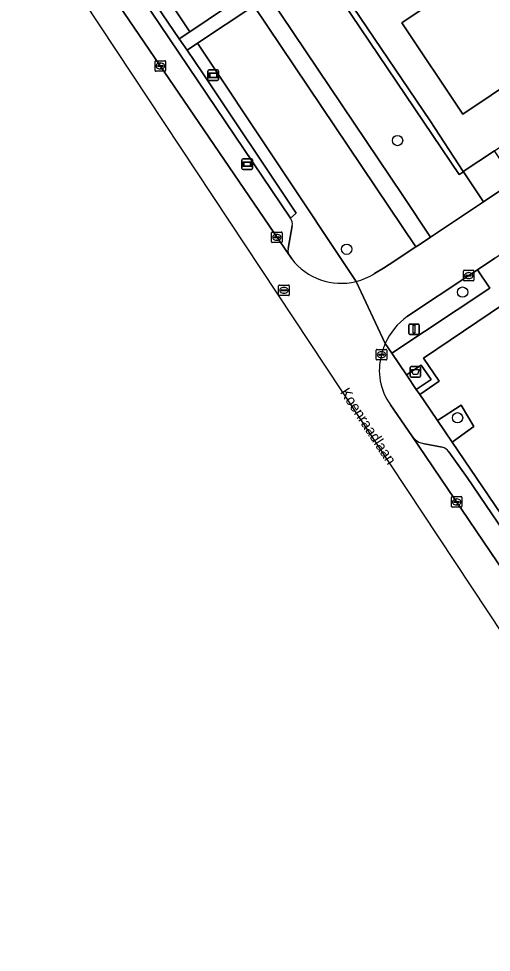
# Model space of a CAD drawing. Extents: x 158793 to 159888, y 384317 to 385256.
# Drawn here: x 158799.8 to 158844.5, y 384494.3 to 384582.6 of the extents above; entities that cross this region are included whole.
import ezdxf

# ---------------------------------------------------------------- set-up
doc = ezdxf.new("R2010")
doc.units = 0
for name, color, linetype in [('IMGEO_Afval_apart_plaats', 7, 'Continuous'), ('IMGEO_Berm_groen', 7, 'Continuous'), ('IMGEO_Boom', 7, 'Continuous'), ('IMGEO_Erf', 7, 'Continuous'), ('IMGEO_Groenvoorziening', 7, 'Continuous'), ('IMGEO_Kolk', 7, 'Continuous'), ('IMGEO_Lichtmast', 7, 'Continuous'), ('IMGEO_Openbare_ruimte_label', 7, 'Continuous'), ('IMGEO_Pand', 7, 'Continuous'), ('IMGEO_Parkeervlak_open', 7, 'Continuous'), ('IMGEO_Rijbaan_lokaal_open', 7, 'Continuous'), ('IMGEO_Rioolput', 7, 'Continuous'), ('IMGEO_Voetpad_gesloten', 7, 'Continuous'), ('IMGEO_Voetpad_open', 7, 'Continuous'), ('IMGEO_Wegwijzer', 7, 'Continuous')]:
    doc.layers.add(name, color=color, linetype=linetype)

msp = doc.modelspace()

# ---------------------------------------------------------------- linework, layer by layer
at = {"layer": 'IMGEO_Afval_apart_plaats'}
for p, q in [((158836.811, 384548.784), (158836.811, 384549.584)), ((158836.811, 384549.584), (158836.811, 384548.784)), ((158836.911, 384549.684), (158837.701, 384549.684)), ((158837.701, 384549.684), (158836.911, 384549.684)), ((158837.801, 384549.584), (158837.801, 384548.784)), ((158837.801, 384548.784), (158837.801, 384549.584)), ((158837.701, 384548.684), (158836.911, 384548.684)), ((158836.911, 384548.684), (158837.701, 384548.684))]:
    msp.add_line(p, q, dxfattribs=at)
msp.add_lwpolyline([(158836.954, 384549.398), (158837.658, 384549.398), (158837.509, 384548.928), (158837.103, 384548.928), (158836.954, 384549.398)], dxfattribs=at)
for centre, start, end in [((158836.911, 384549.584), 90, 180), ((158836.911, 384549.584), 90, 180), ((158837.701, 384549.584), 0, 90), ((158837.701, 384549.584), 360, 90), ((158836.911, 384548.784), 180, 270), ((158836.911, 384548.784), 180, 270), ((158837.701, 384548.784), 270, 0), ((158837.701, 384548.784), 270, 0)]:
    msp.add_arc(centre, 0.1, start, end, dxfattribs=at)
at = {"layer": 'IMGEO_Berm_groen'}
msp.add_lwpolyline([(158804.349, 384595.077), (158804.932, 384595.425), (158814.96, 384580.701), (158815.95, 384581.367), (158799.87, 384605.513), (158806.869, 384616.378), (158806.156, 384616.837), (158818.455, 384637.133), (158820.592, 384640.658), (158826.533, 384650.461)], dxfattribs=at)
at = {"layer": 'IMGEO_Boom'}
for centre in [(158835.617, 384571.078), (158830.803, 384560.786), (158841.78, 384556.73), (158841.3, 384544.842)]:
    msp.add_circle(centre, 0.489, dxfattribs=at)
at = {"layer": 'IMGEO_Erf'}
msp.add_lwpolyline([(158815.511, 384607.239), (158824.8, 384593.502), (158838.699, 384572.93), (158841.845, 384568.15), (158844.791, 384570.111), (158846.183, 384571.037), (158851.961, 384574.901), (158852.64, 384575.355), (158857.172, 384578.386), (158862.362, 384581.922), (158862.863, 384582.253), (158870.987, 384587.696), (158871.33, 384587.937), (158876.65, 384591.488), (158877.708, 384592.194), (158878.556, 384592.76), (158881.626, 384594.81), (158903.507, 384608.931), (158902.593, 384610.317), (158898.058, 384617.173), (158883.161, 384639.419), (158896.259, 384659.409)], dxfattribs=at)
msp.add_lwpolyline([(158849.483, 384585.076), (158846.99, 384583.407), (158849.927, 384579.02), (158841.803, 384573.58), (158836.037, 384582.224), (158846.653, 384589.345)], close=True, dxfattribs=at)
at = {"layer": 'IMGEO_Groenvoorziening'}
for points in [[(158806.247, 384607.475), (158822.672, 384634.435), (158819.922, 384636.194), (158807.619, 384615.894), (158806.869, 384616.378), (158799.87, 384605.513), (158815.95, 384581.367), (158821.272, 384584.948)], [(158824.8, 384593.502), (158815.511, 384607.239), (158815.105, 384606.9), (158841.462, 384567.866), (158841.863, 384568.123), (158841.845, 384568.15), (158838.699, 384572.93)], [(158846.53, 384554.269), (158845.658, 384555.582), (158838.061, 384550.476), (158839.557, 384548.32), (158837.723, 384547.037), (158838.14, 384546.442), (158839.403, 384544.582), (158841.647, 384546.027), (158842.852, 384544.03), (158840.786, 384542.544), (158851.128, 384527.309), (158860.392, 384533.498)], [(158839.403, 384544.582), (158840.786, 384542.544), (158842.852, 384544.03), (158841.647, 384546.027)]]:
    msp.add_lwpolyline(points, close=True, dxfattribs=at)
for points in [[(158814.325, 384611.096), (158825.209, 384629.294), (158825.242, 384630.06), (158823.408, 384632.48), (158808.209, 384607.461), (158808.294, 384607.245), (158808.701, 384606.731), (158817.703, 384593.275), (158836.122, 384565.87), (158838.751, 384561.939), (158843.757, 384565.282), (158841.863, 384568.123), (158841.462, 384567.866), (158815.105, 384606.9), (158815.511, 384607.239)], [(158822.018, 384583.818), (158816.675, 384580.279), (158831.688, 384557.735)], [(158833.447, 384558.487), (158834.3, 384559.005), (158834.833, 384559.355), (158837.35, 384561.007), (158822.018, 384583.818)], [(158816.675, 384580.279), (158815.691, 384579.627), (158817.161, 384577.468), (158826.019, 384564.207), (158825.479, 384563.717)], [(158831.688, 384557.735), (158816.675, 384580.279)], [(158825.64, 384562.995), (158825.266, 384560.866)], [(158825.315, 384560.299), (158825.414, 384560.154), (158825.603, 384559.881)], [(158834.45, 384551.865), (158835.084, 384550.948), (158844.341, 384557.115), (158843.187, 384558.851)], [(158843.187, 384558.851), (158842.356, 384558.296), (158836.668, 384554.507), (158836.541, 384554.422)]]:
    msp.add_lwpolyline(points, dxfattribs=at)
for centre, radius, start, end in [((158824.892, 384563.207), 0.777, 344.15074, 40.99089), ((158826.491, 384560.643), 1.245, 169.67578, 186.95485), ((158825.965, 384560.607), 0.719, 189.19357, 205.34536), ((158830.283, 384563.452), 5.887, 217.34437, 283.80314), ((158830.283, 384563.454), 5.889, 283.80049, 302.49444), ((158840.035, 384549.431), 6.092, 124.9958, 156.45468)]:
    msp.add_arc(centre, radius, start, end, dxfattribs=at)
at = {"layer": 'IMGEO_Kolk'}
for p, q in [((158812.663, 384577.703), (158812.663, 384578.555)), ((158812.738, 384578.629), (158813.59, 384578.629)), ((158812.922, 384578.123), (158812.922, 384578.135)), ((158812.965, 384578.172), (158813.363, 384578.172)), ((158813.151, 384578.409), (158813.176, 384578.409)), ((158813.406, 384578.135), (158813.406, 384578.123)), ((158813.664, 384578.555), (158813.664, 384577.703)), ((158813.59, 384577.629), (158812.738, 384577.629)), ((158813.36, 384578.086), (158812.962, 384578.086)), ((158813.174, 384577.849), (158813.149, 384577.849)), ((158823.687, 384561.488), (158823.687, 384562.34)), ((158823.762, 384562.414), (158824.614, 384562.414)), ((158824.175, 384562.194), (158824.2, 384562.194)), ((158824.688, 384562.34), (158824.688, 384561.488)), ((158824.614, 384561.414), (158823.762, 384561.414)), ((158823.946, 384561.908), (158823.946, 384561.92)), ((158824.384, 384561.871), (158823.986, 384561.871)), ((158823.989, 384561.957), (158824.387, 384561.957)), ((158824.198, 384561.634), (158824.173, 384561.634)), ((158824.43, 384561.92), (158824.43, 384561.908)), ((158841.855, 384557.87), (158841.855, 384558.722)), ((158841.93, 384558.796), (158842.782, 384558.796)), ((158842.856, 384558.722), (158842.856, 384557.87)), ((158842.782, 384557.796), (158841.93, 384557.796)), ((158842.114, 384558.29), (158842.114, 384558.302)), ((158842.552, 384558.253), (158842.154, 384558.253)), ((158842.157, 384558.339), (158842.555, 384558.339)), ((158842.366, 384558.016), (158842.341, 384558.016)), ((158842.343, 384558.576), (158842.368, 384558.576)), ((158842.598, 384558.302), (158842.598, 384558.29)), ((158833.599, 384550.384), (158833.599, 384551.236)), ((158833.674, 384551.31), (158834.526, 384551.31)), ((158833.858, 384550.804), (158833.858, 384550.816)), ((158834.296, 384550.767), (158833.898, 384550.767)), ((158833.901, 384550.853), (158834.299, 384550.853)), ((158834.087, 384551.09), (158834.112, 384551.09)), ((158834.342, 384550.816), (158834.342, 384550.804)), ((158834.6, 384551.236), (158834.6, 384550.384)), ((158834.526, 384550.31), (158833.674, 384550.31)), ((158834.11, 384550.53), (158834.085, 384550.53)), ((158840.719, 384536.451), (158840.719, 384537.303)), ((158840.794, 384537.377), (158841.646, 384537.377)), ((158840.978, 384536.871), (158840.978, 384536.883)), ((158841.416, 384536.834), (158841.018, 384536.834)), ((158841.021, 384536.92), (158841.419, 384536.92)), ((158841.23, 384536.597), (158841.205, 384536.597)), ((158841.207, 384537.157), (158841.232, 384537.157)), ((158841.462, 384536.883), (158841.462, 384536.871)), ((158841.72, 384537.303), (158841.72, 384536.451)), ((158841.646, 384536.377), (158840.794, 384536.377))]:
    msp.add_line(p, q, dxfattribs=at)
for points in [[(158812.663, 384577.703), (158812.663, 384578.555)], [(158812.738, 384578.629), (158813.59, 384578.629)], [(158813.664, 384578.555), (158813.664, 384577.703)], [(158813.59, 384577.629), (158812.738, 384577.629)], [(158823.687, 384561.488), (158823.687, 384562.34)], [(158823.762, 384562.414), (158824.614, 384562.414)], [(158824.688, 384562.34), (158824.688, 384561.488)], [(158824.614, 384561.414), (158823.762, 384561.414)], [(158841.855, 384557.87), (158841.855, 384558.722)], [(158841.93, 384558.796), (158842.782, 384558.796)], [(158842.856, 384558.722), (158842.856, 384557.87)], [(158842.782, 384557.796), (158841.93, 384557.796)], [(158833.599, 384550.384), (158833.599, 384551.236)], [(158833.674, 384551.31), (158834.526, 384551.31)], [(158834.6, 384551.236), (158834.6, 384550.384)], [(158834.526, 384550.31), (158833.674, 384550.31)], [(158840.719, 384536.451), (158840.719, 384537.303)], [(158840.794, 384537.377), (158841.646, 384537.377)], [(158841.72, 384537.303), (158841.72, 384536.451)], [(158841.646, 384536.377), (158840.794, 384536.377)]]:
    msp.add_lwpolyline(points, dxfattribs=at)
for centre, radius, start, end in [((158812.74, 384578.553), 0.0765, 91.55205, 178.44795), ((158812.74, 384578.553), 0.0765, 91.55205, 178.44795), ((158812.962, 384578.132), 0.0403, 85.87752, 175.75265), ((158812.959, 384578.122), 0.0366, 178.93798, 274.71019), ((158813.363, 384578.129), 0.043, 264.86636, 352.45326), ((158813.367, 384578.134), 0.0386, 1.73085, 96.63898), ((158813.588, 384578.553), 0.0765, 1.55205, 88.44795), ((158813.588, 384578.553), 0.0765, 1.55205, 88.44795), ((158812.74, 384577.705), 0.0765, 181.55205, 268.44795), ((158812.74, 384577.705), 0.0765, 181.55205, 268.44795), ((158813.588, 384577.705), 0.0765, 271.55205, 358.44795), ((158813.588, 384577.705), 0.0765, 271.55205, 358.44795), ((158823.764, 384562.338), 0.0765, 91.55205, 178.44795), ((158823.764, 384562.338), 0.0765, 91.55205, 178.44795), ((158824.612, 384562.338), 0.0765, 1.55205, 88.44795), ((158824.612, 384562.338), 0.0765, 1.55205, 88.44795), ((158823.764, 384561.49), 0.0765, 181.55205, 268.44795), ((158823.764, 384561.49), 0.0765, 181.55205, 268.44795), ((158823.986, 384561.917), 0.0403, 85.87752, 175.75265), ((158823.983, 384561.907), 0.0366, 178.93798, 274.71019), ((158824.387, 384561.914), 0.043, 264.86636, 352.45326), ((158824.391, 384561.919), 0.0386, 1.73085, 96.63898), ((158824.612, 384561.49), 0.0765, 271.55205, 358.44795), ((158824.612, 384561.49), 0.0765, 271.55205, 358.44795), ((158841.932, 384558.72), 0.0765, 91.55205, 178.44795), ((158841.932, 384558.72), 0.0765, 91.55205, 178.44795), ((158842.78, 384558.72), 0.0765, 1.55205, 88.44795), ((158842.78, 384558.72), 0.0765, 1.55205, 88.44795), ((158841.932, 384557.872), 0.0765, 181.55205, 268.44795), ((158841.932, 384557.872), 0.0765, 181.55205, 268.44795), ((158842.154, 384558.299), 0.0403, 85.87752, 175.75265), ((158842.151, 384558.289), 0.0366, 178.93798, 274.71019), ((158842.555, 384558.296), 0.043, 264.86636, 352.45326), ((158842.559, 384558.301), 0.0386, 1.73085, 96.63898), ((158842.78, 384557.872), 0.0765, 271.55205, 358.44795), ((158842.78, 384557.872), 0.0765, 271.55205, 358.44795), ((158833.676, 384551.234), 0.0765, 91.55205, 178.44795), ((158833.676, 384551.234), 0.0765, 91.55205, 178.44795), ((158833.898, 384550.813), 0.0403, 85.87752, 175.75265), ((158833.895, 384550.803), 0.0366, 178.93798, 274.71019), ((158834.299, 384550.81), 0.043, 264.86636, 352.45326), ((158834.303, 384550.815), 0.0386, 1.73085, 96.63898), ((158834.524, 384551.234), 0.0765, 1.55205, 88.44795), ((158834.524, 384551.234), 0.0765, 1.55205, 88.44795), ((158833.676, 384550.386), 0.0765, 181.55205, 268.44795), ((158833.676, 384550.386), 0.0765, 181.55205, 268.44795), ((158834.524, 384550.386), 0.0765, 271.55205, 358.44795), ((158834.524, 384550.386), 0.0765, 271.55205, 358.44795), ((158840.796, 384537.301), 0.0765, 91.55205, 178.44795), ((158840.796, 384537.301), 0.0765, 91.55205, 178.44795), ((158841.018, 384536.88), 0.0403, 85.87752, 175.75265), ((158841.015, 384536.87), 0.0366, 178.93798, 274.71019), ((158841.419, 384536.877), 0.043, 264.86636, 352.45326), ((158841.423, 384536.882), 0.0386, 1.73085, 96.63898), ((158841.644, 384537.301), 0.0765, 1.55205, 88.44795), ((158841.644, 384537.301), 0.0765, 1.55205, 88.44795), ((158840.796, 384536.453), 0.0765, 181.55205, 268.44795), ((158840.796, 384536.453), 0.0765, 181.55205, 268.44795), ((158841.644, 384536.453), 0.0765, 271.55205, 358.44795), ((158841.644, 384536.453), 0.0765, 271.55205, 358.44795)]:
    msp.add_arc(centre, radius, start, end, dxfattribs=at)
for centre, major_axis, ratio, start_param, end_param in [((158813.15, 384578.129), (-0.387, 0.002), 0.722429, 4.712389, 7.853982), ((158813.175, 384578.129), (-0.39, 0.002), 0.717154, 1.570796, 4.712389), ((158824.174, 384561.914), (-0.387, 0.002), 0.722429, 4.712389, 7.853982), ((158824.199, 384561.914), (-0.39, 0.002), 0.717154, 1.570796, 4.712389), ((158842.342, 384558.296), (-0.387, 0.002), 0.722429, 4.712389, 7.853982), ((158842.367, 384558.296), (-0.39, 0.002), 0.717154, 1.570796, 4.712389), ((158834.086, 384550.81), (-0.387, 0.002), 0.722429, 4.712389, 7.853982), ((158834.111, 384550.81), (-0.39, 0.002), 0.717154, 1.570796, 4.712389), ((158841.206, 384536.877), (-0.387, 0.002), 0.722429, 4.712389, 7.853982), ((158841.231, 384536.877), (-0.39, 0.002), 0.717154, 1.570796, 4.712389)]:
    msp.add_ellipse(centre, major_axis=major_axis, ratio=ratio, start_param=start_param, end_param=end_param, dxfattribs=at)
at = {"layer": 'IMGEO_Lichtmast'}
for p, q in [((158836.686, 384552.814), (158836.686, 384553.614)), ((158836.686, 384553.614), (158836.686, 384552.814)), ((158836.786, 384553.714), (158837.576, 384553.714)), ((158837.576, 384553.714), (158836.786, 384553.714)), ((158837.676, 384553.614), (158837.676, 384552.814)), ((158837.676, 384552.814), (158837.676, 384553.614)), ((158837.576, 384552.714), (158836.786, 384552.714)), ((158836.786, 384552.714), (158837.576, 384552.714))]:
    msp.add_line(p, q, dxfattribs=at)
msp.add_lwpolyline([(158837.106, 384553.589), (158837.256, 384553.589), (158837.256, 384552.839), (158837.106, 384552.839), (158837.106, 384553.589)], dxfattribs=at)
for centre, start, end in [((158836.786, 384553.614), 90, 180), ((158836.786, 384553.614), 90, 180), ((158837.576, 384553.614), 0, 90), ((158837.576, 384553.614), 360, 90), ((158836.786, 384552.814), 180, 270), ((158836.786, 384552.814), 180, 270), ((158837.576, 384552.814), 270, 0), ((158837.576, 384552.814), 270, 0)]:
    msp.add_arc(centre, 0.1, start, end, dxfattribs=at)
at = {"layer": 'IMGEO_Pand'}
msp.add_lwpolyline([(158846.99, 384583.407), (158849.483, 384585.076), (158846.653, 384589.345), (158836.037, 384582.224), (158841.803, 384573.58), (158849.927, 384579.02)], close=True, dxfattribs=at)
at = {"layer": 'IMGEO_Parkeervlak_open'}
for points in [[(158800.927, 384596.128), (158801.741, 384594.932), (158825.315, 384560.299)], [(158825.479, 384563.717), (158804.349, 384595.077)], [(158825.266, 384560.866), (158825.64, 384562.995)], [(158836.982, 384543.123), (158868.69, 384496.319), (158868.546, 384496.61)], [(158839.832, 384542.057), (158838.159, 384542.391)], [(158868.559, 384500.175), (158864.81, 384505.729), (158852.746, 384523.681), (158842.208, 384539.195), (158840.479, 384541.612)]]:
    msp.add_lwpolyline(points, dxfattribs=at)
for centre, radius, start, end in [((158824.892, 384563.207), 0.777, 344.15074, 40.99089), ((158826.491, 384560.643), 1.245, 169.67578, 186.95485), ((158825.965, 384560.607), 0.719, 189.19357, 205.34536), ((158838.408, 384544.103), 1.73, 214.51093, 261.73244), ((158839.61, 384541.041), 1.04, 33.29716, 77.66325)]:
    msp.add_arc(centre, radius, start, end, dxfattribs=at)
at = {"layer": 'IMGEO_Rijbaan_lokaal_open'}
for points in [[(158836.541, 384554.422), (158836.668, 384554.507), (158842.356, 384558.296), (158843.187, 384558.851), (158844.83, 384559.95), (158852.903, 384565.347), (158853.914, 384566.031), (158854.099, 384566.166), (158854.147, 384566.195), (158905.226, 384600.389)], [(158825.603, 384559.881), (158825.414, 384560.154), (158825.315, 384560.299), (158801.741, 384594.932), (158799.754, 384593.551), (158865.509, 384494.258)], [(158871.218, 384583.628), (158866.578, 384580.525), (158865.964, 384580.114), (158864.28, 384578.99), (158857.528, 384574.48), (158856.19, 384573.586), (158853.808, 384571.995), (158846.731, 384567.269), (158843.757, 384565.282), (158838.751, 384561.939), (158837.652, 384561.205), (158837.35, 384561.007), (158834.833, 384559.355), (158834.3, 384559.005), (158833.447, 384558.487)], [(158831.688, 384557.735), (158834.45, 384551.865)], [(158834.45, 384551.865), (158831.688, 384557.735)], [(158865.509, 384494.258), (158868.69, 384496.319), (158836.982, 384543.123), (158834.94, 384546.081)]]:
    msp.add_lwpolyline(points, dxfattribs=at)
msp.add_lwpolyline([(158845.852, 384568.549), (158844.791, 384570.111), (158841.845, 384568.15), (158841.863, 384568.123), (158843.757, 384565.282), (158846.731, 384567.269)], close=True, dxfattribs=at)
for centre, radius, start, end in [((158830.283, 384563.452), 5.887, 217.34437, 283.80314), ((158830.283, 384563.454), 5.889, 283.80049, 302.49444), ((158840.035, 384549.431), 6.092, 124.9958, 156.45468), ((158840.021, 384549.431), 6.08, 156.40165, 166.89146), ((158839.412, 384549.314), 5.518, 164.27459, 215.86991)]:
    msp.add_arc(centre, radius, start, end, dxfattribs=at)
at = {"layer": 'IMGEO_Rioolput'}
for p, q in [((158824.366, 384556.478), (158824.366, 384557.33)), ((158824.441, 384557.404), (158825.293, 384557.404)), ((158824.625, 384556.898), (158824.625, 384556.91)), ((158824.668, 384556.947), (158825.066, 384556.947)), ((158824.854, 384557.184), (158824.879, 384557.184)), ((158825.109, 384556.91), (158825.109, 384556.898)), ((158825.367, 384557.33), (158825.367, 384556.478)), ((158825.293, 384556.404), (158824.441, 384556.404)), ((158825.063, 384556.861), (158824.665, 384556.861)), ((158824.877, 384556.624), (158824.852, 384556.624))]:
    msp.add_line(p, q, dxfattribs=at)
for points in [[(158824.366, 384556.478), (158824.366, 384557.33)], [(158824.441, 384557.404), (158825.293, 384557.404)], [(158825.367, 384557.33), (158825.367, 384556.478)], [(158825.293, 384556.404), (158824.441, 384556.404)]]:
    msp.add_lwpolyline(points, dxfattribs=at)
for centre, radius, start, end in [((158824.443, 384557.328), 0.0765, 91.55205, 178.44795), ((158824.443, 384557.328), 0.0765, 91.55205, 178.44795), ((158824.665, 384556.907), 0.0403, 85.87752, 175.75265), ((158824.662, 384556.897), 0.0366, 178.93798, 274.71019), ((158825.066, 384556.904), 0.043, 264.86636, 352.45326), ((158825.07, 384556.909), 0.0386, 1.73085, 96.63898), ((158825.291, 384557.328), 0.0765, 1.55205, 88.44795), ((158825.291, 384557.328), 0.0765, 1.55205, 88.44795), ((158824.443, 384556.48), 0.0765, 181.55205, 268.44795), ((158824.443, 384556.48), 0.0765, 181.55205, 268.44795), ((158825.291, 384556.48), 0.0765, 271.55205, 358.44795), ((158825.291, 384556.48), 0.0765, 271.55205, 358.44795)]:
    msp.add_arc(centre, radius, start, end, dxfattribs=at)
for centre, major_axis, ratio, start_param, end_param in [((158824.853, 384556.904), (-0.387, 0.002), 0.722429, 4.712389, 7.853982), ((158824.878, 384556.904), (-0.39, 0.002), 0.717154, 1.570796, 4.712389)]:
    msp.add_ellipse(centre, major_axis=major_axis, ratio=ratio, start_param=start_param, end_param=end_param, dxfattribs=at)
at = {"layer": 'IMGEO_Voetpad_gesloten'}
for points in [[(158823.408, 384632.48), (158826.103, 384636.917), (158832.375, 384647.241), (158830.99, 384648.088), (158824.779, 384637.893), (158822.672, 384634.435), (158806.247, 384607.475), (158821.272, 384584.948), (158822.018, 384583.818), (158837.35, 384561.007), (158837.652, 384561.205), (158838.751, 384561.939), (158836.122, 384565.87), (158817.703, 384593.275), (158808.701, 384606.731), (158808.294, 384607.245), (158808.209, 384607.461)], [(158837.84, 384549.804), (158836.453, 384548.891), (158837.382, 384547.524), (158838.795, 384548.468)]]:
    msp.add_lwpolyline(points, close=True, dxfattribs=at)
at = {"layer": 'IMGEO_Voetpad_open'}
for points in [[(158814.96, 384580.701), (158804.932, 384595.425), (158804.349, 384595.077), (158825.479, 384563.717), (158826.019, 384564.207), (158817.161, 384577.468), (158815.691, 384579.627)], [(158822.018, 384583.818), (158821.272, 384584.948), (158815.95, 384581.367), (158814.96, 384580.701), (158815.691, 384579.627), (158816.675, 384580.279)]]:
    msp.add_lwpolyline(points, close=True, dxfattribs=at)
for points in [[(158844.83, 384559.95), (158843.187, 384558.851), (158844.341, 384557.115), (158835.084, 384550.948), (158836.453, 384548.891), (158837.84, 384549.804), (158838.795, 384548.468), (158837.382, 384547.524), (158837.723, 384547.037), (158839.557, 384548.32), (158838.061, 384550.476), (158845.658, 384555.582)], [(158853.475, 384523.852), (158852.808, 384524.835), (158851.128, 384527.309), (158840.786, 384542.544), (158839.403, 384544.582), (158838.14, 384546.442), (158837.723, 384547.037), (158837.382, 384547.524), (158836.453, 384548.891), (158835.084, 384550.948), (158834.45, 384551.865)], [(158834.94, 384546.081), (158836.982, 384543.123)], [(158838.159, 384542.391), (158839.832, 384542.057)], [(158840.479, 384541.612), (158842.208, 384539.195), (158852.746, 384523.681), (158864.81, 384505.729), (158868.559, 384500.175)]]:
    msp.add_lwpolyline(points, dxfattribs=at)
for centre, radius, start, end in [((158840.021, 384549.431), 6.08, 156.40165, 166.89146), ((158839.412, 384549.314), 5.518, 164.27459, 215.86991), ((158838.408, 384544.103), 1.73, 214.51093, 261.73244), ((158839.61, 384541.041), 1.04, 33.29716, 77.66325)]:
    msp.add_arc(centre, radius, start, end, dxfattribs=at)
at = {"layer": 'IMGEO_Wegwijzer'}
for p, q in [((158817.674, 384576.853), (158817.674, 384577.653)), ((158817.674, 384577.653), (158817.674, 384576.853)), ((158817.774, 384577.753), (158818.564, 384577.753)), ((158818.564, 384577.753), (158817.774, 384577.753)), ((158818.664, 384577.653), (158818.664, 384576.853)), ((158818.664, 384576.853), (158818.664, 384577.653)), ((158818.564, 384576.753), (158817.774, 384576.753)), ((158817.774, 384576.753), (158818.564, 384576.753)), ((158820.991, 384569.337), (158821.781, 384569.337)), ((158821.781, 384569.337), (158820.991, 384569.337)), ((158820.891, 384568.437), (158820.891, 384569.237)), ((158820.891, 384569.237), (158820.891, 384568.437)), ((158821.881, 384569.237), (158821.881, 384568.437)), ((158821.881, 384568.437), (158821.881, 384569.237)), ((158821.781, 384568.337), (158820.991, 384568.337)), ((158820.991, 384568.337), (158821.781, 384568.337))]:
    msp.add_line(p, q, dxfattribs=at)
for points in [[(158817.775, 384577.485), (158818.563, 384577.485), (158818.563, 384577.021), (158817.775, 384577.021), (158817.775, 384577.485)], [(158817.84, 384577.42), (158817.84, 384577.086), (158818.498, 384577.086), (158818.498, 384577.42), (158817.84, 384577.42)], [(158820.992, 384569.069), (158821.78, 384569.069), (158821.78, 384568.605), (158820.992, 384568.605), (158820.992, 384569.069)], [(158821.057, 384569.004), (158821.057, 384568.67), (158821.715, 384568.67), (158821.715, 384569.004), (158821.057, 384569.004)]]:
    msp.add_lwpolyline(points, dxfattribs=at)
for centre, start, end in [((158817.774, 384577.653), 90, 180), ((158817.774, 384577.653), 90, 180), ((158818.564, 384577.653), 0, 90), ((158818.564, 384577.653), 360, 90), ((158817.774, 384576.853), 180, 270), ((158817.774, 384576.853), 180, 270), ((158818.564, 384576.853), 270, 0), ((158818.564, 384576.853), 270, 0), ((158820.991, 384569.237), 90, 180), ((158820.991, 384569.237), 90, 180), ((158821.781, 384569.237), 0, 90), ((158821.781, 384569.237), 360, 90), ((158820.991, 384568.437), 180, 270), ((158820.991, 384568.437), 180, 270), ((158821.781, 384568.437), 270, 0), ((158821.781, 384568.437), 270, 0)]:
    msp.add_arc(centre, 0.1, start, end, dxfattribs=at)

# ---------------------------------------------------------------- texts
at = {"layer": 'IMGEO_Openbare_ruimte_label'}
msp.add_text('Koenraadlaan', height=1, rotation=303.3722, dxfattribs=at).set_placement((158830.142, 384547.256))

doc.saveas('drawing.dxf')
